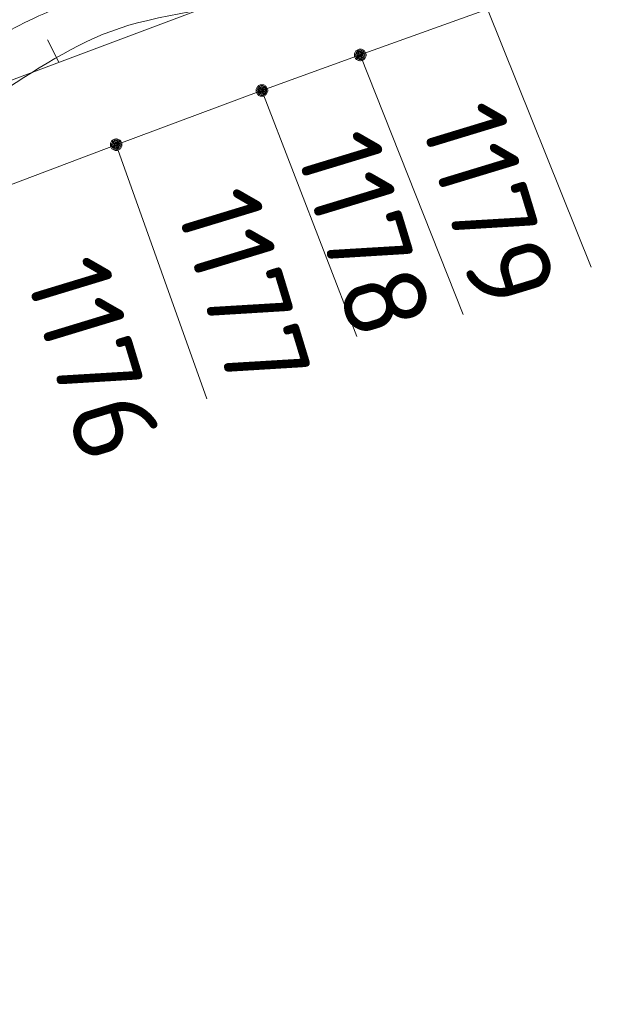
# Model space of a CAD drawing. Header units: metres. Extents: x 3425540 to 3446143, y 5432760 to 5444637.
# Tile 473 of 656: x 3436915 to 3436927, y 5443400 to 5443421. Entities that reach past the tile are written whole.
import ezdxf
from ezdxf.enums import TextEntityAlignment as Align

# ---------------------------------------------------------------- set-up
doc = ezdxf.new("R2010")
doc.units = ezdxf.units.M
doc.layers.add('B_Böschung', color=9, linetype='Continuous', lineweight=18)
doc.layers.add('B_Flurgrenzen', color=9, linetype='Continuous', lineweight=18)
doc.styles.get("Standard").update_dxf_attribs({"font": 'isocpeur.ttf'})

msp = doc.modelspace()

# ---------------------------------------------------------------- linework, layer by layer
at = {"layer": 'B_Böschung'}
msp.add_line((3436915.577, 5443420.117), (3436915.329, 5443420.596), dxfattribs=at)
for points, knots in [([(3436811.409, 5443426.081), (3436812.093, 5443425.373), (3436812.776, 5443424.665), (3436813.46, 5443423.956), (3436815.188, 5443422.165), (3436816.875, 5443420.334), (3436818.592, 5443418.533), (3436819.363, 5443417.724), (3436820.352, 5443417.143), (3436821.092, 5443416.295), (3436821.86, 5443415.415), (3436822.482, 5443414.435), (3436823.111, 5443413.455), (3436824.113, 5443411.894), (3436825.134, 5443410.356), (3436826.013, 5443408.722), (3436827.188, 5443406.538), (3436828.23, 5443404.296), (3436829.284, 5443402.057), (3436829.978, 5443400.583), (3436830.556, 5443399.061), (3436831.24, 5443397.576), (3436831.629, 5443396.731), (3436832.143, 5443395.987), (3436832.754, 5443395.242), (3436833.269, 5443394.614), (3436833.873, 5443394.154), (3436834.646, 5443393.853), (3436835.589, 5443393.486), (3436836.544, 5443393.336), (3436837.485, 5443393.475), (3436838.974, 5443393.696), (3436840.456, 5443394.038), (3436841.95, 5443394.241), (3436843.376, 5443394.436), (3436844.809, 5443394.625), (3436846.239, 5443394.809), (3436847.077, 5443394.917), (3436847.925, 5443394.927), (3436848.763, 5443395.062), (3436850.191, 5443395.293), (3436851.458, 5443396.081), (3436852.737, 5443396.765), (3436855.167, 5443398.066), (3436857.239, 5443399.97), (3436859.778, 5443400.997), (3436863.952, 5443402.686), (3436868.138, 5443404.343), (3436872.331, 5443405.982), (3436877.639, 5443408.058), (3436882.943, 5443410.14), (3436888.256, 5443412.203), (3436890.582, 5443413.107), (3436892.922, 5443413.974), (3436895.258, 5443414.853), (3436896.988, 5443415.504), (3436898.824, 5443415.885), (3436900.494, 5443416.683), (3436902.584, 5443417.683), (3436904.618, 5443418.781), (3436906.676, 5443419.839), (3436908.424, 5443420.738), (3436910.157, 5443421.66), (3436911.912, 5443422.552), (3436913.455, 5443423.337), (3436915.149, 5443423.782), (3436916.832, 5443424.193), (3436918.73, 5443424.657), (3436920.667, 5443424.903), (3436922.573, 5443425.329), (3436924.809, 5443425.829), (3436927.012, 5443426.372), (3436929.176, 5443427.212), (3436930.896, 5443427.88), (3436932.304, 5443429.037), (3436933.718, 5443430.241), (3436935.406, 5443431.678), (3436937.158, 5443433.04), (3436938.26, 5443434.911), (3436938.954, 5443436.089), (3436939.648, 5443437.267), (3436940.342, 5443438.445)], [0, 0, 0, 0, 0.018751, 0.018751, 0.018751, 0.066154, 0.066154, 0.066154, 0.087458, 0.087458, 0.087458, 0.109581, 0.109581, 0.109581, 0.144829, 0.144829, 0.144829, 0.191967, 0.191967, 0.191967, 0.223009, 0.223009, 0.223009, 0.240672, 0.240672, 0.240672, 0.255574, 0.255574, 0.255574, 0.273758, 0.273758, 0.273758, 0.30252, 0.30252, 0.30252, 0.329988, 0.329988, 0.329988, 0.346093, 0.346093, 0.346093, 0.373543, 0.373543, 0.373543, 0.4257, 0.4257, 0.4257, 0.511453, 0.511453, 0.511453, 0.620001, 0.620001, 0.620001, 0.667534, 0.667534, 0.667534, 0.702749, 0.702749, 0.702749, 0.746818, 0.746818, 0.746818, 0.784258, 0.784258, 0.784258, 0.817187, 0.817187, 0.817187, 0.854343, 0.854343, 0.854343, 0.897937, 0.897937, 0.897937, 0.932598, 0.932598, 0.932598, 0.973958, 0.973958, 0.973958, 1, 1, 1, 1]), ([(3436810.916, 5443424.825), (3436812.577, 5443423.08), (3436814.239, 5443421.334), (3436815.9, 5443419.588), (3436817.755, 5443417.639), (3436819.346, 5443415.466), (3436821.009, 5443413.34), (3436823.14, 5443410.616), (3436825.541, 5443408.005), (3436826.876, 5443404.821), (3436827.464, 5443403.418), (3436828.007, 5443402.001), (3436828.579, 5443400.593), (3436828.956, 5443399.667), (3436829.333, 5443398.741), (3436829.715, 5443397.816), (3436830.121, 5443396.832), (3436830.699, 5443395.944), (3436831.292, 5443395.04), (3436831.789, 5443394.282), (3436832.368, 5443393.669), (3436833.121, 5443393.083), (3436833.955, 5443392.435), (3436834.857, 5443391.992), (3436835.834, 5443391.884), (3436837.146, 5443391.74), (3436838.513, 5443391.873), (3436839.808, 5443392.137), (3436841.504, 5443392.484), (3436843.152, 5443393.16), (3436844.854, 5443393.462), (3436846.112, 5443393.686), (3436847.433, 5443393.481), (3436848.702, 5443393.714), (3436849.99, 5443393.951), (3436851.256, 5443394.318), (3436852.407, 5443394.979), (3436853.919, 5443395.848), (3436855.223, 5443396.943), (3436856.696, 5443397.819), (3436857.731, 5443398.435), (3436858.734, 5443399.128), (3436859.85, 5443399.586), (3436868.457, 5443403.123), (3436877.129, 5443406.435), (3436885.815, 5443409.74), (3436890.25, 5443411.428), (3436894.691, 5443413.1), (3436899.126, 5443414.788), (3436902.25, 5443415.978), (3436905.412, 5443417.07), (3436908.445, 5443418.493), (3436909.529, 5443419.002), (3436910.551, 5443419.624), (3436911.599, 5443420.197), (3436912.846, 5443420.879), (3436914.061, 5443421.603), (3436915.321, 5443422.28), (3436916.176, 5443422.74), (3436917.143, 5443422.935), (3436918.096, 5443423.1), (3436919.491, 5443423.342), (3436920.927, 5443423.187), (3436922.323, 5443423.416), (3436924.056, 5443423.701), (3436925.766, 5443424.063), (3436927.418, 5443424.74), (3436928.87, 5443425.336), (3436930.185, 5443426.084), (3436931.519, 5443426.886), (3436932.643, 5443427.563), (3436933.724, 5443428.248), (3436934.736, 5443429.094), (3436936.022, 5443430.17), (3436937.193, 5443431.36), (3436938.079, 5443432.755), (3436939.215, 5443434.543), (3436940.35, 5443436.331), (3436941.486, 5443438.119)], [0, 0, 0, 0, 0.045184, 0.045184, 0.045184, 0.095626, 0.095626, 0.095626, 0.160273, 0.160273, 0.160273, 0.188761, 0.188761, 0.188761, 0.207513, 0.207513, 0.207513, 0.227466, 0.227466, 0.227466, 0.244207, 0.244207, 0.244207, 0.262745, 0.262745, 0.262745, 0.287633, 0.287633, 0.287633, 0.320239, 0.320239, 0.320239, 0.344339, 0.344339, 0.344339, 0.368808, 0.368808, 0.368808, 0.400957, 0.400957, 0.400957, 0.423552, 0.423552, 0.423552, 0.597797, 0.597797, 0.597797, 0.68677, 0.68677, 0.68677, 0.749447, 0.749447, 0.749447, 0.771852, 0.771852, 0.771852, 0.798509, 0.798509, 0.798509, 0.816594, 0.816594, 0.816594, 0.843086, 0.843086, 0.843086, 0.875986, 0.875986, 0.875986, 0.904914, 0.904914, 0.904914, 0.9293, 0.9293, 0.9293, 0.960285, 0.960285, 0.960285, 1, 1, 1, 1]), ([(3436810.472, 5443424.084), (3436812.238, 5443422.017), (3436814.003, 5443419.949), (3436815.769, 5443417.881), (3436817.706, 5443415.613), (3436819.444, 5443413.184), (3436821.257, 5443410.814), (3436822.574, 5443409.093), (3436823.901, 5443407.386), (3436825.105, 5443405.576), (3436825.801, 5443404.53), (3436826.354, 5443403.406), (3436826.935, 5443402.294), (3436827.48, 5443401.251), (3436828, 5443400.197), (3436828.512, 5443399.139), (3436828.976, 5443398.18), (3436829.239, 5443397.138), (3436829.71, 5443396.173), (3436830.19, 5443395.191), (3436830.861, 5443394.337), (3436831.603, 5443393.523), (3436832.173, 5443392.898), (3436832.783, 5443392.362), (3436833.432, 5443391.819), (3436834.163, 5443391.207), (3436834.842, 5443390.658), (3436835.766, 5443390.241), (3436836.289, 5443390.005), (3436836.816, 5443389.972), (3436837.343, 5443389.989), (3436837.932, 5443390.008), (3436838.524, 5443390.051), (3436839.11, 5443390.241), (3436840.002, 5443390.531), (3436840.776, 5443390.952), (3436841.633, 5443391.251), (3436842.401, 5443391.519), (3436843.174, 5443391.767), (3436843.967, 5443391.945), (3436844.542, 5443392.074), (3436845.156, 5443391.888), (3436845.733, 5443392.008), (3436846.698, 5443392.209), (3436847.643, 5443392.478), (3436848.572, 5443392.828), (3436849.854, 5443393.312), (3436851.117, 5443393.792), (3436852.334, 5443394.406), (3436853.429, 5443394.959), (3436854.46, 5443395.622), (3436855.552, 5443396.174), (3436856.945, 5443396.879), (3436858.335, 5443397.594), (3436859.778, 5443398.193), (3436862.16, 5443399.183), (3436864.585, 5443400.056), (3436866.97, 5443401.033), (3436870.406, 5443402.441), (3436873.808, 5443403.931), (3436877.252, 5443405.324), (3436879.85, 5443406.375), (3436882.46, 5443407.402), (3436885.118, 5443408.29), (3436886.966, 5443408.907), (3436888.819, 5443409.508), (3436890.669, 5443410.12), (3436891.679, 5443410.454), (3436892.689, 5443410.79), (3436893.697, 5443411.13), (3436894.686, 5443411.464), (3436895.551, 5443412.109), (3436896.536, 5443412.455), (3436897.709, 5443412.867), (3436898.889, 5443413.262), (3436900.069, 5443413.654), (3436900.971, 5443413.954), (3436901.881, 5443414.23), (3436902.781, 5443414.537), (3436904.079, 5443414.98), (3436905.31, 5443415.586), (3436906.551, 5443416.175), (3436907.99, 5443416.859), (3436909.403, 5443417.583), (3436910.778, 5443418.384), (3436911.762, 5443418.957), (3436912.648, 5443419.675), (3436913.616, 5443420.277), (3436914.145, 5443420.606), (3436914.679, 5443420.908), (3436915.257, 5443421.161), (3436916.273, 5443421.606), (3436917.33, 5443421.877), (3436918.411, 5443422.044), (3436919.625, 5443422.232), (3436920.857, 5443422.236), (3436922.069, 5443422.423), (3436923.479, 5443422.641), (3436924.875, 5443422.92), (3436926.271, 5443423.239), (3436927.767, 5443423.582), (3436929.211, 5443424.037), (3436930.624, 5443424.69), (3436932.051, 5443425.35), (3436933.281, 5443426.256), (3436934.472, 5443427.278), (3436935.595, 5443428.242), (3436936.717, 5443429.183), (3436937.563, 5443430.37), (3436938.762, 5443432.053), (3436939.96, 5443433.736), (3436941.159, 5443435.419)], [0, 0, 0, 0, 0.051118, 0.051118, 0.051118, 0.107191, 0.107191, 0.107191, 0.147922, 0.147922, 0.147922, 0.17147, 0.17147, 0.17147, 0.193575, 0.193575, 0.193575, 0.213621, 0.213621, 0.213621, 0.23403, 0.23403, 0.23403, 0.249695, 0.249695, 0.249695, 0.267351, 0.267351, 0.267351, 0.277359, 0.277359, 0.277359, 0.288545, 0.288545, 0.288545, 0.305575, 0.305575, 0.305575, 0.320835, 0.320835, 0.320835, 0.331909, 0.331909, 0.331909, 0.350428, 0.350428, 0.350428, 0.375993, 0.375993, 0.375993, 0.399003, 0.399003, 0.399003, 0.428354, 0.428354, 0.428354, 0.476811, 0.476811, 0.476811, 0.546632, 0.546632, 0.546632, 0.599315, 0.599315, 0.599315, 0.635943, 0.635943, 0.635943, 0.655947, 0.655947, 0.655947, 0.67558, 0.67558, 0.67558, 0.698961, 0.698961, 0.698961, 0.716835, 0.716835, 0.716835, 0.742594, 0.742594, 0.742594, 0.772483, 0.772483, 0.772483, 0.793862, 0.793862, 0.793862, 0.805543, 0.805543, 0.805543, 0.826068, 0.826068, 0.826068, 0.849115, 0.849115, 0.849115, 0.87594, 0.87594, 0.87594, 0.904694, 0.904694, 0.904694, 0.933756, 0.933756, 0.933756, 0.961154, 0.961154, 0.961154, 1, 1, 1, 1]), ([(3436810.018, 5443423.047), (3436812.121, 5443420.628), (3436814.224, 5443418.209), (3436816.327, 5443415.79), (3436817.644, 5443414.276), (3436818.902, 5443412.709), (3436820.049, 5443411.057), (3436821.648, 5443408.756), (3436823.137, 5443406.391), (3436824.588, 5443403.998), (3436825.835, 5443401.94), (3436827.078, 5443399.881), (3436828.31, 5443397.814), (3436829.247, 5443396.243), (3436830.158, 5443394.658), (3436831.086, 5443393.081), (3436831.533, 5443392.322), (3436831.994, 5443391.587), (3436832.536, 5443390.872), (3436832.87, 5443390.432), (3436833.362, 5443390.182), (3436833.861, 5443389.926), (3436834.435, 5443389.632), (3436835.012, 5443389.423), (3436835.627, 5443389.295), (3436836.372, 5443389.14), (3436837.167, 5443389.051), (3436837.898, 5443389.232), (3436839.451, 5443389.618), (3436840.937, 5443390.312), (3436842.503, 5443390.683), (3436843.659, 5443390.957), (3436844.816, 5443391.229), (3436845.973, 5443391.503), (3436846.941, 5443391.733), (3436847.924, 5443391.896), (3436848.875, 5443392.198), (3436850.298, 5443392.65), (3436851.606, 5443393.381), (3436852.975, 5443393.964), (3436854.607, 5443394.659), (3436856.24, 5443395.352), (3436857.871, 5443396.049), (3436860.989, 5443397.381), (3436864.096, 5443398.738), (3436867.207, 5443400.087), (3436869.495, 5443401.08), (3436871.708, 5443402.236), (3436874.02, 5443403.18), (3436876.516, 5443404.2), (3436879.095, 5443404.987), (3436881.653, 5443405.83), (3436884.546, 5443406.784), (3436887.495, 5443407.567), (3436890.358, 5443408.607), (3436892.404, 5443409.351), (3436894.423, 5443410.168), (3436896.459, 5443410.937), (3436898.954, 5443411.88), (3436901.48, 5443412.739), (3436903.966, 5443413.714), (3436905.85, 5443414.453), (3436907.604, 5443415.475), (3436909.391, 5443416.427), (3436910.415, 5443416.973), (3436911.424, 5443417.539), (3436912.419, 5443418.131), (3436913.143, 5443418.562), (3436913.78, 5443419.117), (3436914.494, 5443419.575), (3436915.37, 5443420.138), (3436916.256, 5443420.706), (3436917.269, 5443420.963), (3436918.457, 5443421.265), (3436919.659, 5443421.39), (3436920.865, 5443421.531), (3436922.356, 5443421.705), (3436923.86, 5443421.738), (3436925.344, 5443421.973), (3436926.064, 5443422.087), (3436926.764, 5443422.291), (3436927.471, 5443422.474), (3436929.033, 5443422.879), (3436930.575, 5443423.281), (3436932.076, 5443423.926), (3436933.382, 5443424.488), (3436934.445, 5443425.421), (3436935.482, 5443426.387), (3436936.263, 5443427.115), (3436936.983, 5443427.862), (3436937.69, 5443428.658), (3436938.543, 5443429.619), (3436939.554, 5443430.504), (3436940.024, 5443431.689), (3436940.508, 5443432.909), (3436940.991, 5443434.129), (3436941.475, 5443435.349)], [0, 0, 0, 0, 0.05966, 0.05966, 0.05966, 0.097017, 0.097017, 0.097017, 0.149086, 0.149086, 0.149086, 0.193866, 0.193866, 0.193866, 0.227909, 0.227909, 0.227909, 0.244303, 0.244303, 0.244303, 0.254404, 0.254404, 0.254404, 0.266039, 0.266039, 0.266039, 0.280134, 0.280134, 0.280134, 0.31009, 0.31009, 0.31009, 0.332211, 0.332211, 0.332211, 0.350725, 0.350725, 0.350725, 0.378422, 0.378422, 0.378422, 0.411438, 0.411438, 0.411438, 0.474547, 0.474547, 0.474547, 0.520968, 0.520968, 0.520968, 0.571098, 0.571098, 0.571098, 0.627788, 0.627788, 0.627788, 0.668307, 0.668307, 0.668307, 0.717966, 0.717966, 0.717966, 0.755599, 0.755599, 0.755599, 0.777156, 0.777156, 0.777156, 0.79284, 0.79284, 0.79284, 0.81209, 0.81209, 0.81209, 0.834678, 0.834678, 0.834678, 0.862601, 0.862601, 0.862601, 0.876159, 0.876159, 0.876159, 0.906116, 0.906116, 0.906116, 0.932187, 0.932187, 0.932187, 0.951839, 0.951839, 0.951839, 0.975573, 0.975573, 0.975573, 1, 1, 1, 1])]:
    msp.add_open_spline(points, degree=3, knots=knots, dxfattribs=at)
at = {"layer": 'B_Flurgrenzen'}
for p, q in [((3436837.068, 5443390.643), (3436938.212, 5443428.614)), ((3436922.054, 5443420.274), (3436924.786, 5443421.258)), ((3436924.786, 5443421.258), (3436927.017, 5443415.713)), ((3436919.941, 5443419.509), (3436922.054, 5443420.274)), ((3436922.054, 5443420.274), (3436924.264, 5443414.691)), ((3436916.808, 5443418.343), (3436919.941, 5443419.509)), ((3436919.941, 5443419.509), (3436921.983, 5443414.219)), ((3436912.874, 5443416.848), (3436916.808, 5443418.343)), ((3436916.808, 5443418.343), (3436918.759, 5443412.881))]:
    msp.add_line(p, q, dxfattribs=at)
for points in [[(3436922.179, 5443420.274), (3436922.178, 5443420.29), (3436922.175, 5443420.305), (3436922.17, 5443420.32), (3436922.163, 5443420.334), (3436922.155, 5443420.348), (3436922.146, 5443420.36), (3436922.134, 5443420.37), (3436922.121, 5443420.379), (3436922.107, 5443420.387), (3436922.092, 5443420.393), (3436922.078, 5443420.397), (3436922.062, 5443420.399), (3436922.046, 5443420.399), (3436922.03, 5443420.397), (3436922.016, 5443420.393), (3436922.001, 5443420.387), (3436921.987, 5443420.379), (3436921.974, 5443420.37), (3436921.962, 5443420.36), (3436921.953, 5443420.348), (3436921.945, 5443420.334), (3436921.938, 5443420.32), (3436921.933, 5443420.305), (3436921.93, 5443420.29), (3436921.929, 5443420.274), (3436921.93, 5443420.258), (3436921.933, 5443420.243), (3436921.938, 5443420.228), (3436921.945, 5443420.214), (3436921.953, 5443420.2), (3436921.962, 5443420.188), (3436921.974, 5443420.178), (3436921.987, 5443420.169), (3436922.001, 5443420.161), (3436922.016, 5443420.155), (3436922.03, 5443420.151), (3436922.046, 5443420.149), (3436922.062, 5443420.149), (3436922.078, 5443420.151), (3436922.092, 5443420.155), (3436922.107, 5443420.161), (3436922.121, 5443420.169), (3436922.134, 5443420.178), (3436922.146, 5443420.188), (3436922.155, 5443420.2), (3436922.163, 5443420.214), (3436922.17, 5443420.228), (3436922.175, 5443420.243), (3436922.178, 5443420.258), (3436922.179, 5443420.274)], [(3436922.154, 5443420.274), (3436922.153, 5443420.288), (3436922.15, 5443420.302), (3436922.146, 5443420.314), (3436922.14, 5443420.327), (3436922.131, 5443420.339), (3436922.121, 5443420.349), (3436922.11, 5443420.358), (3436922.098, 5443420.365), (3436922.085, 5443420.369), (3436922.072, 5443420.372), (3436922.058, 5443420.374), (3436922.043, 5443420.373), (3436922.029, 5443420.371), (3436922.017, 5443420.368), (3436922.004, 5443420.361), (3436921.992, 5443420.353), (3436921.982, 5443420.344), (3436921.972, 5443420.333), (3436921.965, 5443420.321), (3436921.96, 5443420.308), (3436921.956, 5443420.295), (3436921.954, 5443420.281), (3436921.954, 5443420.267), (3436921.956, 5443420.253), (3436921.96, 5443420.24), (3436921.965, 5443420.227), (3436921.972, 5443420.215), (3436921.982, 5443420.204), (3436921.992, 5443420.195), (3436922.004, 5443420.187), (3436922.017, 5443420.18), (3436922.029, 5443420.177), (3436922.043, 5443420.175), (3436922.058, 5443420.174), (3436922.072, 5443420.176), (3436922.085, 5443420.179), (3436922.098, 5443420.183), (3436922.11, 5443420.19), (3436922.121, 5443420.199), (3436922.131, 5443420.209), (3436922.14, 5443420.221), (3436922.146, 5443420.234), (3436922.15, 5443420.246), (3436922.153, 5443420.26), (3436922.154, 5443420.274)], [(3436922.13, 5443420.274), (3436922.129, 5443420.286), (3436922.126, 5443420.298), (3436922.121, 5443420.309), (3436922.115, 5443420.319), (3436922.106, 5443420.329), (3436922.097, 5443420.336), (3436922.086, 5443420.343), (3436922.075, 5443420.347), (3436922.063, 5443420.349), (3436922.051, 5443420.35), (3436922.039, 5443420.348), (3436922.027, 5443420.345), (3436922.017, 5443420.34), (3436922.006, 5443420.333), (3436921.997, 5443420.324), (3436921.99, 5443420.314), (3436921.984, 5443420.304), (3436921.98, 5443420.292), (3436921.978, 5443420.28), (3436921.978, 5443420.268), (3436921.98, 5443420.256), (3436921.984, 5443420.244), (3436921.99, 5443420.234), (3436921.997, 5443420.224), (3436922.006, 5443420.215), (3436922.016, 5443420.208), (3436922.027, 5443420.203), (3436922.039, 5443420.2), (3436922.051, 5443420.198), (3436922.063, 5443420.199), (3436922.075, 5443420.201), (3436922.086, 5443420.205), (3436922.097, 5443420.212), (3436922.106, 5443420.219), (3436922.115, 5443420.229), (3436922.121, 5443420.239), (3436922.126, 5443420.25), (3436922.129, 5443420.262), (3436922.13, 5443420.274)], [(3436922.105, 5443420.274), (3436922.104, 5443420.284), (3436922.101, 5443420.294), (3436922.096, 5443420.303), (3436922.09, 5443420.31), (3436922.083, 5443420.316), (3436922.074, 5443420.321), (3436922.064, 5443420.324), (3436922.054, 5443420.325), (3436922.044, 5443420.324), (3436922.034, 5443420.321), (3436922.025, 5443420.316), (3436922.018, 5443420.31), (3436922.012, 5443420.303), (3436922.007, 5443420.294), (3436922.004, 5443420.284), (3436922.003, 5443420.274), (3436922.004, 5443420.264), (3436922.007, 5443420.254), (3436922.012, 5443420.245), (3436922.018, 5443420.238), (3436922.025, 5443420.232), (3436922.034, 5443420.227), (3436922.044, 5443420.224), (3436922.054, 5443420.223), (3436922.064, 5443420.224), (3436922.074, 5443420.227), (3436922.083, 5443420.232), (3436922.09, 5443420.238), (3436922.096, 5443420.245), (3436922.101, 5443420.254), (3436922.104, 5443420.264), (3436922.105, 5443420.274)], [(3436922.081, 5443420.274), (3436922.08, 5443420.281), (3436922.077, 5443420.288), (3436922.072, 5443420.294), (3436922.066, 5443420.298), (3436922.059, 5443420.3), (3436922.052, 5443420.301), (3436922.045, 5443420.299), (3436922.038, 5443420.296), (3436922.033, 5443420.291), (3436922.029, 5443420.285), (3436922.027, 5443420.278), (3436922.027, 5443420.27), (3436922.029, 5443420.263), (3436922.033, 5443420.257), (3436922.038, 5443420.252), (3436922.045, 5443420.249), (3436922.052, 5443420.247), (3436922.059, 5443420.248), (3436922.066, 5443420.25), (3436922.072, 5443420.254), (3436922.077, 5443420.26), (3436922.08, 5443420.267), (3436922.081, 5443420.274)], [(3436920.066, 5443419.509), (3436920.065, 5443419.525), (3436920.062, 5443419.54), (3436920.057, 5443419.555), (3436920.05, 5443419.569), (3436920.042, 5443419.583), (3436920.033, 5443419.595), (3436920.021, 5443419.605), (3436920.008, 5443419.614), (3436919.994, 5443419.622), (3436919.979, 5443419.628), (3436919.965, 5443419.632), (3436919.949, 5443419.634), (3436919.933, 5443419.634), (3436919.917, 5443419.632), (3436919.903, 5443419.628), (3436919.888, 5443419.622), (3436919.874, 5443419.614), (3436919.861, 5443419.605), (3436919.849, 5443419.595), (3436919.84, 5443419.583), (3436919.832, 5443419.569), (3436919.825, 5443419.555), (3436919.82, 5443419.54), (3436919.817, 5443419.525), (3436919.816, 5443419.509), (3436919.817, 5443419.493), (3436919.82, 5443419.478), (3436919.825, 5443419.463), (3436919.832, 5443419.449), (3436919.84, 5443419.435), (3436919.849, 5443419.423), (3436919.861, 5443419.413), (3436919.874, 5443419.404), (3436919.888, 5443419.396), (3436919.903, 5443419.39), (3436919.917, 5443419.386), (3436919.933, 5443419.384), (3436919.949, 5443419.384), (3436919.965, 5443419.386), (3436919.979, 5443419.39), (3436919.994, 5443419.396), (3436920.008, 5443419.404), (3436920.021, 5443419.413), (3436920.033, 5443419.423), (3436920.042, 5443419.435), (3436920.05, 5443419.449), (3436920.057, 5443419.463), (3436920.062, 5443419.478), (3436920.065, 5443419.493), (3436920.066, 5443419.509)], [(3436920.041, 5443419.509), (3436920.04, 5443419.523), (3436920.037, 5443419.537), (3436920.033, 5443419.549), (3436920.027, 5443419.562), (3436920.018, 5443419.574), (3436920.008, 5443419.584), (3436919.997, 5443419.593), (3436919.985, 5443419.6), (3436919.972, 5443419.604), (3436919.959, 5443419.607), (3436919.945, 5443419.609), (3436919.93, 5443419.608), (3436919.916, 5443419.606), (3436919.904, 5443419.603), (3436919.891, 5443419.596), (3436919.879, 5443419.588), (3436919.869, 5443419.579), (3436919.859, 5443419.568), (3436919.852, 5443419.556), (3436919.847, 5443419.543), (3436919.843, 5443419.53), (3436919.841, 5443419.516), (3436919.841, 5443419.502), (3436919.843, 5443419.488), (3436919.847, 5443419.475), (3436919.852, 5443419.462), (3436919.859, 5443419.45), (3436919.869, 5443419.439), (3436919.879, 5443419.43), (3436919.891, 5443419.422), (3436919.904, 5443419.415), (3436919.916, 5443419.412), (3436919.93, 5443419.41), (3436919.945, 5443419.409), (3436919.959, 5443419.411), (3436919.972, 5443419.414), (3436919.985, 5443419.418), (3436919.997, 5443419.425), (3436920.008, 5443419.434), (3436920.018, 5443419.444), (3436920.027, 5443419.456), (3436920.033, 5443419.469), (3436920.037, 5443419.481), (3436920.04, 5443419.495), (3436920.041, 5443419.509)], [(3436920.017, 5443419.509), (3436920.016, 5443419.521), (3436920.013, 5443419.533), (3436920.008, 5443419.544), (3436920.002, 5443419.554), (3436919.993, 5443419.564), (3436919.984, 5443419.571), (3436919.973, 5443419.578), (3436919.962, 5443419.582), (3436919.95, 5443419.584), (3436919.938, 5443419.585), (3436919.926, 5443419.583), (3436919.914, 5443419.58), (3436919.904, 5443419.575), (3436919.893, 5443419.568), (3436919.884, 5443419.559), (3436919.877, 5443419.549), (3436919.871, 5443419.539), (3436919.867, 5443419.527), (3436919.865, 5443419.515), (3436919.865, 5443419.503), (3436919.867, 5443419.491), (3436919.871, 5443419.479), (3436919.877, 5443419.469), (3436919.884, 5443419.459), (3436919.893, 5443419.45), (3436919.903, 5443419.443), (3436919.914, 5443419.438), (3436919.926, 5443419.435), (3436919.938, 5443419.433), (3436919.95, 5443419.434), (3436919.962, 5443419.436), (3436919.973, 5443419.44), (3436919.984, 5443419.447), (3436919.993, 5443419.454), (3436920.002, 5443419.464), (3436920.008, 5443419.474), (3436920.013, 5443419.485), (3436920.016, 5443419.497), (3436920.017, 5443419.509)], [(3436919.992, 5443419.509), (3436919.991, 5443419.519), (3436919.988, 5443419.529), (3436919.983, 5443419.538), (3436919.977, 5443419.545), (3436919.97, 5443419.551), (3436919.961, 5443419.556), (3436919.951, 5443419.559), (3436919.941, 5443419.56), (3436919.931, 5443419.559), (3436919.921, 5443419.556), (3436919.912, 5443419.551), (3436919.905, 5443419.545), (3436919.899, 5443419.538), (3436919.894, 5443419.529), (3436919.891, 5443419.519), (3436919.89, 5443419.509), (3436919.891, 5443419.499), (3436919.894, 5443419.489), (3436919.899, 5443419.48), (3436919.905, 5443419.473), (3436919.912, 5443419.467), (3436919.921, 5443419.462), (3436919.931, 5443419.459), (3436919.941, 5443419.458), (3436919.951, 5443419.459), (3436919.961, 5443419.462), (3436919.97, 5443419.467), (3436919.977, 5443419.473), (3436919.983, 5443419.48), (3436919.988, 5443419.489), (3436919.991, 5443419.499), (3436919.992, 5443419.509)], [(3436919.968, 5443419.509), (3436919.967, 5443419.516), (3436919.964, 5443419.523), (3436919.959, 5443419.529), (3436919.953, 5443419.533), (3436919.946, 5443419.535), (3436919.939, 5443419.536), (3436919.932, 5443419.534), (3436919.925, 5443419.531), (3436919.92, 5443419.526), (3436919.916, 5443419.52), (3436919.914, 5443419.513), (3436919.914, 5443419.505), (3436919.916, 5443419.498), (3436919.92, 5443419.492), (3436919.925, 5443419.487), (3436919.932, 5443419.484), (3436919.939, 5443419.482), (3436919.946, 5443419.483), (3436919.953, 5443419.485), (3436919.959, 5443419.489), (3436919.964, 5443419.495), (3436919.967, 5443419.502), (3436919.968, 5443419.509)], [(3436916.933, 5443418.343), (3436916.932, 5443418.359), (3436916.929, 5443418.374), (3436916.924, 5443418.389), (3436916.917, 5443418.403), (3436916.909, 5443418.417), (3436916.9, 5443418.429), (3436916.888, 5443418.439), (3436916.875, 5443418.448), (3436916.861, 5443418.456), (3436916.846, 5443418.462), (3436916.832, 5443418.466), (3436916.816, 5443418.468), (3436916.8, 5443418.468), (3436916.784, 5443418.466), (3436916.77, 5443418.462), (3436916.755, 5443418.456), (3436916.741, 5443418.448), (3436916.728, 5443418.439), (3436916.716, 5443418.429), (3436916.707, 5443418.417), (3436916.699, 5443418.403), (3436916.692, 5443418.389), (3436916.687, 5443418.374), (3436916.684, 5443418.359), (3436916.683, 5443418.343), (3436916.684, 5443418.327), (3436916.687, 5443418.312), (3436916.692, 5443418.297), (3436916.699, 5443418.283), (3436916.707, 5443418.269), (3436916.716, 5443418.257), (3436916.728, 5443418.247), (3436916.741, 5443418.238), (3436916.755, 5443418.23), (3436916.77, 5443418.224), (3436916.784, 5443418.22), (3436916.8, 5443418.218), (3436916.816, 5443418.218), (3436916.832, 5443418.22), (3436916.846, 5443418.224), (3436916.861, 5443418.23), (3436916.875, 5443418.238), (3436916.888, 5443418.247), (3436916.9, 5443418.257), (3436916.909, 5443418.269), (3436916.917, 5443418.283), (3436916.924, 5443418.297), (3436916.929, 5443418.312), (3436916.932, 5443418.327), (3436916.933, 5443418.343)], [(3436916.908, 5443418.343), (3436916.907, 5443418.357), (3436916.904, 5443418.371), (3436916.9, 5443418.383), (3436916.894, 5443418.396), (3436916.885, 5443418.408), (3436916.875, 5443418.418), (3436916.864, 5443418.427), (3436916.852, 5443418.434), (3436916.839, 5443418.438), (3436916.826, 5443418.441), (3436916.812, 5443418.443), (3436916.797, 5443418.442), (3436916.783, 5443418.44), (3436916.771, 5443418.437), (3436916.758, 5443418.43), (3436916.746, 5443418.422), (3436916.736, 5443418.413), (3436916.726, 5443418.402), (3436916.719, 5443418.39), (3436916.714, 5443418.377), (3436916.71, 5443418.364), (3436916.708, 5443418.35), (3436916.708, 5443418.336), (3436916.71, 5443418.322), (3436916.714, 5443418.309), (3436916.719, 5443418.296), (3436916.726, 5443418.284), (3436916.736, 5443418.273), (3436916.746, 5443418.264), (3436916.758, 5443418.256), (3436916.771, 5443418.249), (3436916.783, 5443418.246), (3436916.797, 5443418.244), (3436916.812, 5443418.243), (3436916.826, 5443418.245), (3436916.839, 5443418.248), (3436916.852, 5443418.252), (3436916.864, 5443418.259), (3436916.875, 5443418.268), (3436916.885, 5443418.278), (3436916.894, 5443418.29), (3436916.9, 5443418.303), (3436916.904, 5443418.315), (3436916.907, 5443418.329), (3436916.908, 5443418.343)], [(3436916.884, 5443418.343), (3436916.883, 5443418.355), (3436916.88, 5443418.367), (3436916.875, 5443418.378), (3436916.869, 5443418.388), (3436916.86, 5443418.398), (3436916.851, 5443418.405), (3436916.84, 5443418.412), (3436916.829, 5443418.416), (3436916.817, 5443418.418), (3436916.805, 5443418.419), (3436916.793, 5443418.417), (3436916.781, 5443418.414), (3436916.771, 5443418.409), (3436916.76, 5443418.402), (3436916.751, 5443418.393), (3436916.744, 5443418.383), (3436916.738, 5443418.373), (3436916.734, 5443418.361), (3436916.732, 5443418.349), (3436916.732, 5443418.337), (3436916.734, 5443418.325), (3436916.738, 5443418.313), (3436916.744, 5443418.303), (3436916.751, 5443418.293), (3436916.76, 5443418.284), (3436916.77, 5443418.277), (3436916.781, 5443418.272), (3436916.793, 5443418.269), (3436916.805, 5443418.267), (3436916.817, 5443418.268), (3436916.829, 5443418.27), (3436916.84, 5443418.274), (3436916.851, 5443418.281), (3436916.86, 5443418.288), (3436916.869, 5443418.298), (3436916.875, 5443418.308), (3436916.88, 5443418.319), (3436916.883, 5443418.331), (3436916.884, 5443418.343)], [(3436916.859, 5443418.343), (3436916.858, 5443418.353), (3436916.855, 5443418.363), (3436916.85, 5443418.372), (3436916.844, 5443418.379), (3436916.837, 5443418.385), (3436916.828, 5443418.39), (3436916.818, 5443418.393), (3436916.808, 5443418.394), (3436916.798, 5443418.393), (3436916.788, 5443418.39), (3436916.779, 5443418.385), (3436916.772, 5443418.379), (3436916.766, 5443418.372), (3436916.761, 5443418.363), (3436916.758, 5443418.353), (3436916.757, 5443418.343), (3436916.758, 5443418.333), (3436916.761, 5443418.323), (3436916.766, 5443418.314), (3436916.772, 5443418.307), (3436916.779, 5443418.301), (3436916.788, 5443418.296), (3436916.798, 5443418.293), (3436916.808, 5443418.292), (3436916.818, 5443418.293), (3436916.828, 5443418.296), (3436916.837, 5443418.301), (3436916.844, 5443418.307), (3436916.85, 5443418.314), (3436916.855, 5443418.323), (3436916.858, 5443418.333), (3436916.859, 5443418.343)], [(3436916.835, 5443418.343), (3436916.834, 5443418.35), (3436916.831, 5443418.357), (3436916.826, 5443418.363), (3436916.82, 5443418.367), (3436916.813, 5443418.369), (3436916.806, 5443418.37), (3436916.799, 5443418.368), (3436916.792, 5443418.365), (3436916.787, 5443418.36), (3436916.783, 5443418.354), (3436916.781, 5443418.347), (3436916.781, 5443418.339), (3436916.783, 5443418.332), (3436916.787, 5443418.326), (3436916.792, 5443418.321), (3436916.799, 5443418.318), (3436916.806, 5443418.316), (3436916.813, 5443418.317), (3436916.82, 5443418.319), (3436916.826, 5443418.323), (3436916.831, 5443418.329), (3436916.834, 5443418.336), (3436916.835, 5443418.343)]]:
    msp.add_lwpolyline(points, dxfattribs=at)

# ---------------------------------------------------------------- texts
for s, p in [('1179', (3436924.82, 5443417.051)), ('1178', (3436922.146, 5443416.421)), ('1177', (3436919.551, 5443415.241)), ('1176', (3436916.326, 5443413.746))]:
    msp.add_text(s, height=1.8, rotation=286.9245, dxfattribs=at).set_placement(p, align=Align.MIDDLE)

doc.saveas('drawing.dxf')
